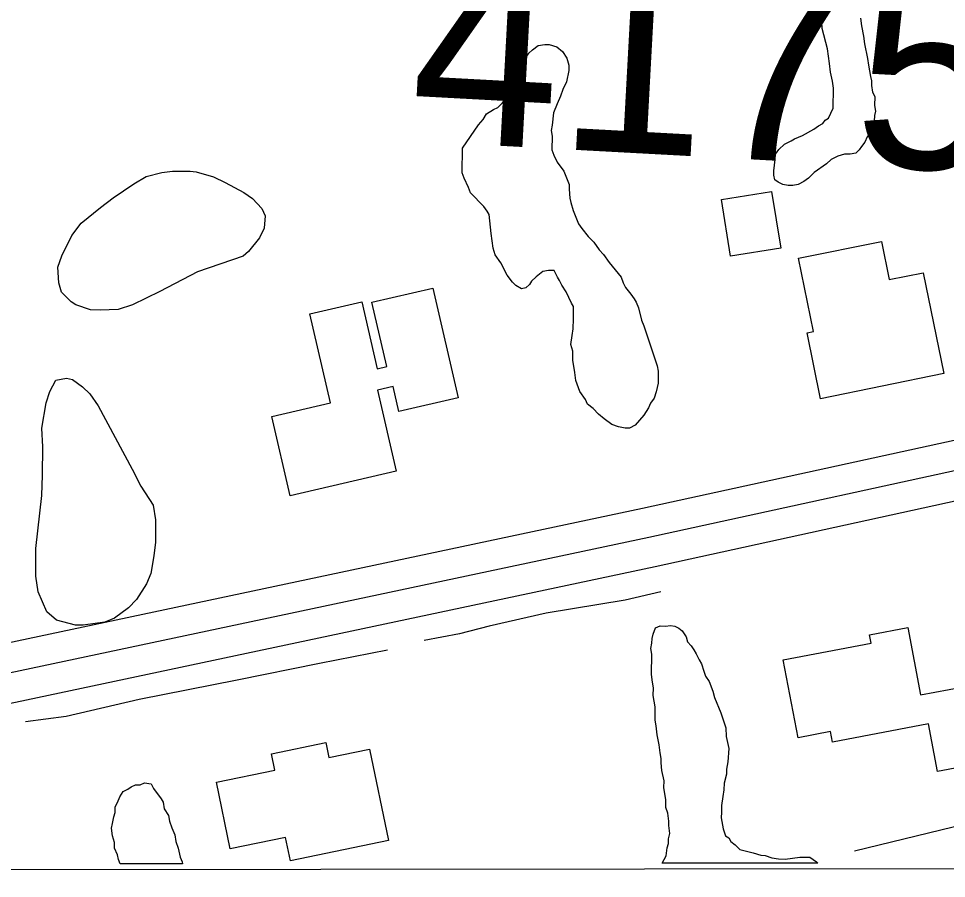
# Model space of a CAD drawing. Extents: x 3297735 to 3335592, y 670436 to 695807.
# Drawn here: x 3306102.5 to 3306569, y 675812 to 676243.9 of the extents above; entities that cross this region are included whole.
import ezdxf

# ---------------------------------------------------------------- set-up
doc = ezdxf.new("R2010")
doc.units = 0
for name, color, linetype in [('V-BLDG-OTLN', 7, 'Continuous'), ('V-GRID-FRAM', 7, 'Continuous'), ('V-ROAD-CNTR', 7, 'Continuous'), ('V-SITE-VEGE', 7, 'Continuous'), ('V-SURV-IDEN', 7, 'Continuous'), ('V-TOPO-SHOR', 7, 'Continuous')]:
    doc.layers.add(name, color=color, linetype=linetype)

msp = doc.modelspace()

# ---------------------------------------------------------------- linework, layer by layer
at = {"layer": 'V-BLDG-OTLN'}
for points in [[(3306455.84, 676152.99), (3306481.05, 676157.12), (3306485.71, 676128.62), (3306460.5, 676124.5)], [(3306567.62, 676065.57), (3306505.71, 676052.96), (3306498.96, 676086.11), (3306502.11, 676086.75), (3306494.62, 676123.51), (3306536.28, 676132), (3306540.2, 676112.78), (3306557.29, 676116.25)], [(3306292.42, 676016.5), (3306239.04, 676004.15), (3306229.8, 676044.09), (3306259.33, 676050.93), (3306249.01, 676095.53), (3306275.02, 676101.55), (3306282.79, 676067.99), (3306287.66, 676069.12), (3306280.19, 676101.38), (3306310.83, 676108.47), (3306323.55, 676053.47), (3306293.78, 676046.59), (3306290.9, 676059.03), (3306283, 676057.2)], [(3306486.99, 675921.81), (3306531.15, 675930.2), (3306530.36, 675934.37), (3306549.53, 675938.02), (3306555.96, 675904.18), (3306577.58, 675908.29), (3306584.95, 675869.49), (3306564.55, 675865.61), (3306560, 675889.59), (3306511.79, 675880.43), (3306510.77, 675885.77), (3306494.43, 675882.67)], [(3306288.44, 675830.94), (3306239.23, 675820.81), (3306236.8, 675832.59), (3306208.87, 675826.84), (3306201.98, 675860.3), (3306231.33, 675866.34), (3306229.63, 675874.59), (3306256.98, 675880.22), (3306258.52, 675872.77), (3306278.96, 675876.97)]]:
    msp.add_lwpolyline(points, close=True, dxfattribs=at)
at = {"layer": 'V-GRID-FRAM'}
msp.add_lwpolyline([(3301851.37, 693996.53), (3333375.01, 694028.62), (3333401.46, 675844.07), (3301861.95, 675811.96)], close=True, dxfattribs=at)
at = {"layer": 'V-ROAD-CNTR'}
for points in [[(3305590.25, 675822.88), (3305900.23, 675888.66), (3306416.24, 675998.03), (3306611.28, 676040.57)], [(3305656.99, 675821.71), (3305903.34, 675873.99), (3306419.4, 675983.37), (3306609.92, 676024.92)], [(3305730.01, 675821.87), (3305906.45, 675859.32), (3306422.55, 675968.7), (3306613.97, 676010.45)], [(3306522.81, 675825.74), (3306701.89, 675869.44), (3306913.83, 675916.77), (3306985.75, 675933.18), (3307014.72, 675939.18)]]:
    msp.add_lwpolyline(points, dxfattribs=at)
at = {"layer": 'V-SITE-VEGE'}
for p, q in [((3306420.98, 675932.45), (3306421.58, 675934.69)), ((3306421.58, 675934.69), (3306422.76, 675937.81)), ((3306422.76, 675937.81), (3306425.02, 675938.78)), ((3306425.02, 675938.78), (3306427.83, 675938.73)), ((3306427.83, 675938.73), (3306430.31, 675939.03)), ((3306430.31, 675939.03), (3306432.43, 675938.65)), ((3306432.43, 675938.65), (3306434.44, 675937.61)), ((3306434.44, 675937.61), (3306436.21, 675936.34)), ((3306436.21, 675936.34), (3306438.07, 675933.28)), ((3306420.33, 675927.41), (3306420.94, 675930.21)), ((3306420.94, 675930.21), (3306420.98, 675932.45)), ((3306438.07, 675933.28), (3306438.81, 675930.79)), ((3306438.81, 675930.79), (3306440.69, 675928.85)), ((3306420.84, 675924.59), (3306420.33, 675927.41)), ((3306440.69, 675928.85), (3306442, 675926.8)), ((3306442, 675926.8), (3306443.2, 675924.76)), ((3306420.66, 675914.49), (3306420.84, 675924.59)), ((3306443.2, 675924.76), (3306444.6, 675921.7)), ((3306444.6, 675921.7), (3306445.8, 675919.78)), ((3306445.8, 675919.78), (3306447.08, 675916.04)), ((3306447.08, 675916.04), (3306447.83, 675913.56)), ((3306421.16, 675910.55), (3306420.66, 675914.49)), ((3306447.83, 675913.56), (3306449.69, 675910.95)), ((3306421.67, 675907.73), (3306421.16, 675910.55)), ((3306421.6, 675903.8), (3306421.67, 675907.73)), ((3306449.69, 675910.95), (3306451.62, 675905.97)), ((3306422.62, 675898.17), (3306421.6, 675903.8)), ((3306451.62, 675905.97), (3306452.35, 675902.81)), ((3306452.35, 675902.81), (3306455.59, 675895.12)), ((3306422.5, 675891.43), (3306422.62, 675898.17)), ((3306455.59, 675895.12), (3306458.04, 675887.66)), ((3306423.02, 675888.62), (3306422.5, 675891.43)), ((3306423.5, 675884.11), (3306423.02, 675888.62)), ((3306424.53, 675879.04), (3306423.5, 675884.11)), ((3306458.04, 675887.66), (3306458.3, 675883.28)), ((3306425.02, 675875.1), (3306424.53, 675879.04)), ((3306458.3, 675883.28), (3306458.92, 675880.23)), ((3306458.92, 675880.23), (3306459.66, 675877.3)), ((3306425.54, 675872.29), (3306425.02, 675875.1)), ((3306459.66, 675877.3), (3306459.09, 675870.57)), ((3306425.5, 675870.04), (3306425.54, 675872.29)), ((3306425.99, 675866.1), (3306425.5, 675870.04)), ((3306459.09, 675870.57), (3306458.46, 675866.88)), ((3306427.02, 675861.03), (3306425.99, 675866.1)), ((3306458.46, 675866.88), (3306458.41, 675864.3)), ((3306163.61, 675858.93), (3306165.88, 675860.02)), ((3306165.88, 675860.02), (3306169.24, 675859.4)), ((3306426.96, 675857.66), (3306427.02, 675861.03)), ((3306458.41, 675864.3), (3306457.21, 675859.82)), ((3306153.4, 675852.93), (3306155.13, 675855.71)), ((3306155.13, 675855.71), (3306157.4, 675856.8)), ((3306157.4, 675856.8), (3306159.1, 675857.89)), ((3306159.1, 675857.89), (3306161.37, 675858.97)), ((3306161.37, 675858.97), (3306163.61, 675858.93)), ((3306169.24, 675859.4), (3306170.32, 675857.13)), ((3306170.32, 675857.13), (3306174.16, 675852.01)), ((3306427.98, 675851.47), (3306426.96, 675857.66)), ((3306457.16, 675856.46), (3306456.53, 675853.1)), ((3306457.21, 675859.82), (3306457.16, 675856.46)), ((3306152.23, 675850.15), (3306153.4, 675852.93)), ((3306174.16, 675852.01), (3306175.26, 675850.31)), ((3306427.91, 675847.54), (3306427.98, 675851.47)), ((3306456.53, 675853.1), (3306455.89, 675848.61)), ((3306151.02, 675845.11), (3306151.07, 675847.92)), ((3306151.07, 675847.92), (3306152.23, 675850.15)), ((3306175.26, 675850.31), (3306175.76, 675846.92)), ((3306175.76, 675846.92), (3306177.94, 675843.52)), ((3306428.98, 675844.71), (3306427.91, 675847.54)), ((3306455.89, 675848.61), (3306455.83, 675845.25)), ((3306149.79, 675839.52), (3306150.42, 675842.88)), ((3306150.42, 675842.88), (3306151.02, 675845.11)), ((3306177.94, 675843.52), (3306178.46, 675840.7)), ((3306429.47, 675840.77), (3306428.98, 675844.71)), ((3306455.83, 675845.25), (3306455.79, 675842.44)), ((3306455.79, 675842.44), (3306456.81, 675836.81)), ((3306149.2, 675837.28), (3306149.79, 675839.52)), ((3306149.69, 675833.34), (3306149.2, 675837.28)), ((3306178.46, 675840.7), (3306179.52, 675837.31)), ((3306179.52, 675837.31), (3306181.14, 675833.91)), ((3306429.43, 675838.52), (3306429.47, 675840.77)), ((3306429.93, 675834.58), (3306429.43, 675838.52)), ((3306456.81, 675836.81), (3306457.87, 675833.42)), ((3306150.75, 675829.96), (3306149.69, 675833.34)), ((3306181.14, 675833.91), (3306181.65, 675830.54)), ((3306429.31, 675831.79), (3306429.93, 675834.58)), ((3306457.87, 675833.42), (3306459.53, 675832.27)), ((3306459.53, 675832.27), (3306460.63, 675830.56)), ((3306150.7, 675827.15), (3306150.75, 675829.96)), ((3306181.65, 675830.54), (3306182.71, 675827.15)), ((3306428.67, 675827.31), (3306429.27, 675829.54)), ((3306429.27, 675829.54), (3306429.31, 675831.79)), ((3306460.63, 675830.56), (3306462.84, 675828.84)), ((3306462.84, 675828.84), (3306465.05, 675826.55)), ((3306152.32, 675823.75), (3306150.7, 675827.15)), ((3306152.85, 675821.5), (3306152.32, 675823.75)), ((3306182.71, 675827.15), (3306183.75, 675822.64)), ((3306426.04, 675819.55), (3306428.04, 675823.39)), ((3306428.04, 675823.39), (3306428.67, 675827.31)), ((3306465.05, 675826.55), (3306471.76, 675824.75)), ((3306471.76, 675824.75), (3306475.67, 675823.56)), ((3306475.67, 675823.56), (3306477.91, 675823.52)), ((3306477.91, 675823.52), (3306481.26, 675822.33)), ((3306153.69, 675819.27), (3306152.85, 675821.5)), ((3306184.99, 675819.3), (3306153.69, 675819.27)), ((3306183.75, 675822.64), (3306184.84, 675820.37)), ((3306184.84, 675820.37), (3306184.99, 675819.3)), ((3306504.29, 675819.63), (3306426.04, 675819.55)), ((3306481.26, 675822.33), (3306484.62, 675821.72)), ((3306484.62, 675821.72), (3306487.99, 675821.65)), ((3306487.99, 675821.65), (3306495.31, 675822.65)), ((3306495.31, 675822.65), (3306500.36, 675822.56)), ((3306500.36, 675822.56), (3306503.69, 675820.26)), ((3306503.69, 675820.26), (3306504.29, 675819.63))]:
    msp.add_line(p, q, dxfattribs=at)
for points in [[(3306525.76, 676244.18), (3306526.25, 676240.24), (3306527.28, 676235.17), (3306527.78, 676231.23), (3306529.33, 676223.9), (3306529.83, 676220.52), (3306530.86, 676214.89), (3306531.38, 676212.64), (3306531.34, 676210.39), (3306531.84, 676207.01), (3306532.92, 676204.75), (3306532.85, 676200.26), (3306533.36, 676197.44), (3306532.76, 676195.2), (3306532.71, 676192.39), (3306532.1, 676189.6), (3306530.92, 676186.81), (3306529.2, 676184.6), (3306528.03, 676181.81), (3306526.31, 676179.59), (3306525.15, 676177.93), (3306523.44, 676176.28), (3306520.62, 676175.76), (3306517.81, 676175.81), (3306514.43, 676174.75), (3306511.03, 676173.12), (3306508.74, 676170.92), (3306502.49, 676166.53), (3306499.63, 676163.78), (3306497.36, 676162.13), (3306494.52, 676160.5), (3306491.7, 676159.99), (3306489.46, 676160.03), (3306486.66, 676160.64), (3306484.44, 676161.8), (3306482.77, 676162.95), (3306482.25, 676165.21), (3306482.29, 676167.45), (3306482.95, 676173.06), (3306483, 676175.86), (3306484.72, 676178.08), (3306487.58, 676180.83), (3306490.98, 676182.46), (3306492.68, 676183.55), (3306496.64, 676185.17), (3306502.31, 676188.44), (3306504.59, 676190.08), (3306506.85, 676191.17), (3306508.01, 676192.83), (3306509.71, 676193.92), (3306512.04, 676198.94), (3306512.22, 676209.04), (3306511.72, 676212.42), (3306510.68, 676216.93), (3306510.2, 676221.43), (3306509.2, 676228.75), (3306506.57, 676238.9), (3306506.13, 676245.65)], [(3306394.44, 676127.67), (3306396.64, 676125.39), (3306399.38, 676121.41), (3306405.42, 676114), (3306406.5, 676111.17), (3306407.58, 676108.91), (3306410.33, 676105.49), (3306411.97, 676103.21), (3306413.06, 676101.51), (3306414.14, 676098.68), (3306415.71, 676092.48), (3306416.79, 676089.65), (3306423.62, 676069.54), (3306424.13, 676066.72), (3306424.14, 676060.77), (3306423.05, 676056.41), (3306421.99, 676053.28), (3306420.26, 676050.73), (3306419.21, 676048.39), (3306416.9, 676044.72), (3306412.54, 676039.75), (3306409.7, 676038.11), (3306407.46, 676038.15), (3306404.1, 676038.77), (3306400.75, 676039.96), (3306396.87, 676042.83), (3306394.1, 676045.13), (3306391.34, 676047.98), (3306388.58, 676050.28), (3306387.5, 676052.54), (3306384.76, 676056.52), (3306382.61, 676062.18), (3306382.12, 676066.11), (3306381.1, 676072.31), (3306381.18, 676076.8), (3306380.12, 676080.19), (3306380.76, 676084.67), (3306381.38, 676088.03), (3306381.47, 676093.08), (3306381.58, 676099.26), (3306380.49, 676100.96), (3306377.78, 676106.62), (3306375.59, 676110.03), (3306374.51, 676112.3), (3306373.42, 676114), (3306371.79, 676117.4), (3306368.98, 676117.45), (3306366.17, 676116.94), (3306362.75, 676114.19), (3306360.46, 676111.98), (3306359.31, 676110.32), (3306357.6, 676108.67), (3306355.34, 676108.14), (3306352.56, 676109.88), (3306350.91, 676111.59), (3306348.16, 676115.01), (3306344.9, 676121.24), (3306342.17, 676125.22), (3306341.1, 676128.61), (3306340.11, 676135.93), (3306339.16, 676145.49), (3306338.06, 676147.2), (3306336.42, 676149.47), (3306329.8, 676156.33), (3306328.73, 676159.15), (3306326.56, 676163.68), (3306325.48, 676166.51), (3306325.7, 676178.86), (3306333.77, 676190.51), (3306336.06, 676193.28), (3306337.8, 676196.05), (3306341.21, 676198.24), (3306343.47, 676199.33), (3306345.76, 676201.53), (3306348.05, 676204.3), (3306351.49, 676208.17), (3306353.21, 676210.38), (3306354.39, 676213.17), (3306354.99, 676215.41), (3306356.14, 676217.07), (3306356.23, 676222.12), (3306359.12, 676226.57), (3306360.83, 676228.22), (3306363.67, 676230.42), (3306367.05, 676230.92), (3306369.3, 676230.88), (3306373.21, 676229.69), (3306375.98, 676227.39), (3306378.16, 676223.98), (3306379.22, 676220.59), (3306379.18, 676217.79), (3306377.95, 676212.19), (3306376.2, 676208.29), (3306375.02, 676204.95), (3306373.26, 676201.05), (3306371.5, 676196.58), (3306370.83, 676190.42), (3306370.22, 676187.62), (3306370.73, 676184.8), (3306370.61, 676178.07), (3306371.69, 676175.24)], [(3306371.69, 676175.24), (3306373.31, 676171.84), (3306376.6, 676167.29), (3306379.29, 676160.51), (3306379.25, 676158.26), (3306379.73, 676153.76), (3306380.25, 676151.5), (3306381.31, 676147.56), (3306384, 676140.77), (3306385.64, 676138.49), (3306388.94, 676134.51), (3306391.7, 676131.65), (3306394.44, 676127.67)]]:
    msp.add_lwpolyline(points, dxfattribs=at)
for points in [[(3306192.55, 676116.71), (3306173.52, 676106.8), (3306159.83, 676100.12), (3306152.64, 676097.82), (3306143.6, 676097.38), (3306138.73, 676097.62), (3306131.32, 676100.19), (3306129.01, 676101.59), (3306124.16, 676106.47), (3306122.78, 676111.11), (3306122.33, 676118.99), (3306124.21, 676124.78), (3306129.33, 676134.96), (3306133.98, 676141.2), (3306143.74, 676149.06), (3306150.01, 676153.9), (3306160.46, 676160.83), (3306166.72, 676164.52), (3306174.6, 676166.58), (3306179.94, 676167.27), (3306188.74, 676167.24), (3306191.75, 676167), (3306200.55, 676164.43), (3306206.34, 676161.63), (3306215.83, 676156.51), (3306220.22, 676153.48), (3306224.84, 676148.6), (3306226.46, 676144.89), (3306225.97, 676138.64), (3306223.64, 676133.78), (3306218.06, 676126.84), (3306215.51, 676124.53)], [(3306159.6, 676017.62), (3306163.98, 676009.03), (3306170.21, 675999.51), (3306171.35, 675992.1), (3306171.32, 675980.97), (3306170.61, 675974.02), (3306168.96, 675965.22), (3306166.86, 675959.9), (3306161.75, 675952.03), (3306157.79, 675947.87), (3306150.83, 675942.79), (3306145.96, 675940.72), (3306135.06, 675939.12), (3306131.12, 675939.14), (3306121.62, 675941.71), (3306116.77, 675945.9), (3306112.39, 675955.87), (3306111.26, 675963.75), (3306111.29, 675977.66), (3306114.15, 676004.3), (3306114.64, 676014.49), (3306114.68, 676028.86), (3306114.24, 676038.13), (3306116.36, 676050.87), (3306118.23, 676056.66), (3306121.26, 676062.21), (3306126.59, 676063.36), (3306129.6, 676062.66), (3306134.69, 676058.93), (3306138.39, 676055.45), (3306142.54, 676049.41)]]:
    msp.add_lwpolyline(points, close=True, dxfattribs=at)
at = {"layer": 'V-TOPO-SHOR'}
for points in [[(3306425.43, 675955.99), (3306407.47, 675951.79), (3306367.73, 675945.2), (3306339.09, 675938.73), (3306324.12, 675934.87), (3306306.44, 675931.46)], [(3306287.98, 675926.71), (3306253.81, 675919.94), (3306212.45, 675911.48), (3306163.15, 675901.89), (3306126.54, 675893.34), (3306106.02, 675890.61)]]:
    msp.add_lwpolyline(points, dxfattribs=at)

# ---------------------------------------------------------------- texts
at = {"layer": 'V-SURV-IDEN'}
msp.add_text('4175+70.9', height=100, rotation=356.9056, dxfattribs=at).set_placement((3306298.37, 676182.52))

doc.saveas('drawing.dxf')
